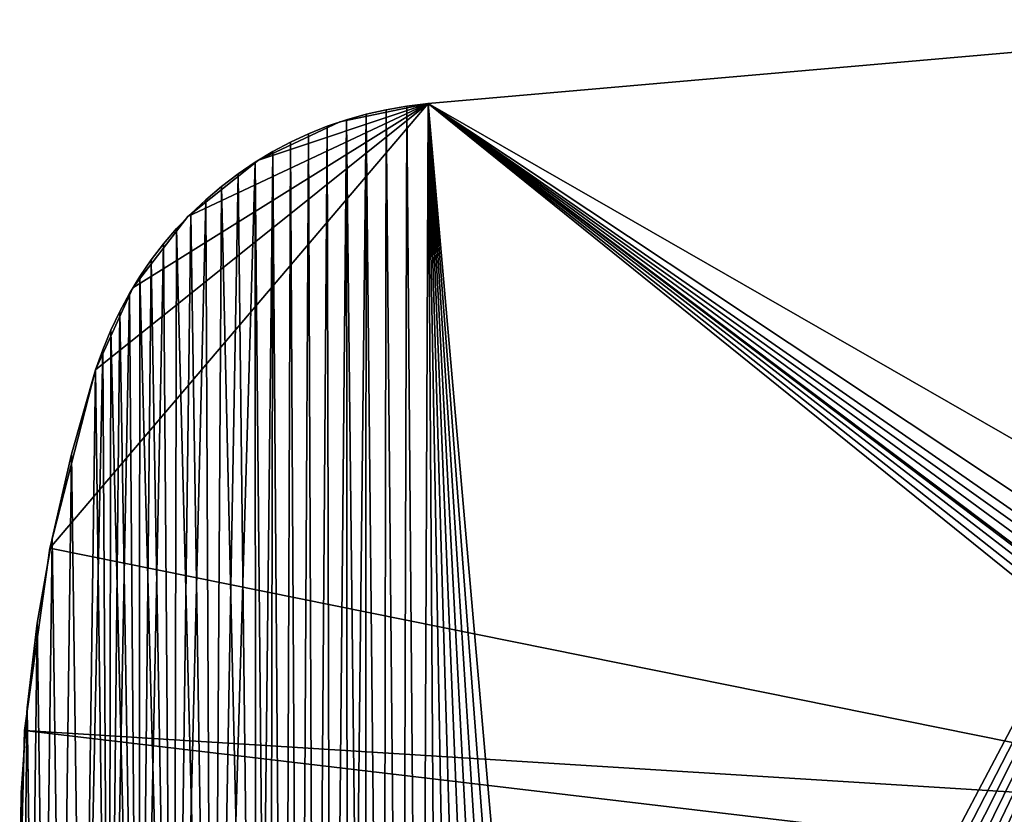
# Model space of a CAD drawing. Header units: millimetres. Extents: x -105 to 105, y -91 to 91.
# Tile 260 of 656: x -104.52 to -99.4, y 72.07 to 76.2. Entities that reach past the tile are written whole.
import ezdxf

# ---------------------------------------------------------------- set-up
doc = ezdxf.new("R2010")
doc.units = ezdxf.units.MM
doc.header["$LTSCALE"] = 22.850203
for name, color, linetype in [('717', 7, 'CONTINUOUS'), ('718', 7, 'CONTINUOUS'), ('738', 7, 'CONTINUOUS'), ('739', 7, 'CONTINUOUS'), ('740', 7, 'CONTINUOUS'), ('823', 7, 'CONTINUOUS')]:
    doc.layers.add(name, color=color, linetype=linetype)

msp = doc.modelspace()

# ---------------------------------------------------------------- linework, layer by layer
at = {"layer": '717', "linetype": 'CONTINUOUS'}
for points in [[(-97.4148, 76.2025, 7.5), (-102.395, 75.7668, 7.5), (-97.4379, 72.3145, 7.5), (-97.4148, 76.2025, 7.5)], [(-102.5052, 75.753, 7.5), (-102.4338, 66.902, 7.5), (-102.395, 75.7668, 7.5), (-102.5052, 75.753, 7.5)], [(-102.4338, 66.902, 7.5), (-102.3339, 66.8704, 7.5), (-102.395, 75.7668, 7.5), (-102.4338, 66.902, 7.5)], [(-101.7175, 66.7951, 7.5), (-101.6106, 66.801, 7.5), (-102.395, 75.7668, 7.5), (-101.7175, 66.7951, 7.5)], [(-102.395, 75.7668, 7.5), (-101.6106, 66.801, 7.5), (-97.5258, 71.837, 7.5), (-102.395, 75.7668, 7.5)], [(-101.8232, 66.7944, 7.5), (-101.7175, 66.7951, 7.5), (-102.395, 75.7668, 7.5), (-101.8232, 66.7944, 7.5)], [(-101.9276, 66.799, 7.5), (-101.8232, 66.7944, 7.5), (-102.395, 75.7668, 7.5), (-101.9276, 66.799, 7.5)], [(-102.0309, 66.8089, 7.5), (-101.9276, 66.799, 7.5), (-102.395, 75.7668, 7.5), (-102.0309, 66.8089, 7.5)], [(-102.1329, 66.824, 7.5), (-102.0309, 66.8089, 7.5), (-102.395, 75.7668, 7.5), (-102.1329, 66.824, 7.5)], [(-102.2337, 66.8444, 7.5), (-102.1329, 66.824, 7.5), (-102.395, 75.7668, 7.5), (-102.2337, 66.8444, 7.5)], [(-102.3339, 66.8704, 7.5), (-102.2337, 66.8444, 7.5), (-102.395, 75.7668, 7.5), (-102.3339, 66.8704, 7.5)], [(-97.4379, 72.3145, 7.5), (-102.395, 75.7668, 7.5), (-97.463, 72.2389, 7.5), (-97.4379, 72.3145, 7.5)], [(-97.463, 72.2389, 7.5), (-102.395, 75.7668, 7.5), (-97.4838, 72.1613, 7.5), (-97.463, 72.2389, 7.5)], [(-97.4838, 72.1613, 7.5), (-102.395, 75.7668, 7.5), (-97.5006, 72.0817, 7.5), (-97.4838, 72.1613, 7.5)], [(-97.5006, 72.0817, 7.5), (-102.395, 75.7668, 7.5), (-97.5132, 72.0006, 7.5), (-97.5006, 72.0817, 7.5)], [(-97.5132, 72.0006, 7.5), (-102.395, 75.7668, 7.5), (-97.5216, 71.9188, 7.5), (-97.5132, 72.0006, 7.5)], [(-97.5216, 71.9188, 7.5), (-102.395, 75.7668, 7.5), (-97.5258, 71.837, 7.5), (-97.5216, 71.9188, 7.5)], [(-102.7179, 75.7103, 7.5), (-102.629, 66.9807, 7.5), (-102.6129, 75.7341, 7.5), (-102.7179, 75.7103, 7.5)], [(-102.629, 66.9807, 7.5), (-102.5324, 66.9388, 7.5), (-102.6129, 75.7341, 7.5), (-102.629, 66.9807, 7.5)], [(-102.6129, 75.7341, 7.5), (-102.5324, 66.9388, 7.5), (-102.5052, 75.753, 7.5), (-102.6129, 75.7341, 7.5)], [(-102.5324, 66.9388, 7.5), (-102.4338, 66.902, 7.5), (-102.5052, 75.753, 7.5), (-102.5324, 66.9388, 7.5)], [(-102.9201, 75.6476, 7.5), (-102.8998, 67.1331, 7.5), (-102.8203, 75.6814, 7.5), (-102.9201, 75.6476, 7.5)], [(-102.8998, 67.1331, 7.5), (-102.813, 67.0779, 7.5), (-102.8203, 75.6814, 7.5), (-102.8998, 67.1331, 7.5)], [(-102.8203, 75.6814, 7.5), (-102.7228, 67.0271, 7.5), (-102.7179, 75.7103, 7.5), (-102.8203, 75.6814, 7.5)], [(-102.813, 67.0779, 7.5), (-102.7228, 67.0271, 7.5), (-102.8203, 75.6814, 7.5), (-102.813, 67.0779, 7.5)], [(-102.7228, 67.0271, 7.5), (-102.629, 66.9807, 7.5), (-102.7179, 75.7103, 7.5), (-102.7228, 67.0271, 7.5)], [(-103.0173, 75.6087, 7.5), (-102.9839, 67.1929, 7.5), (-102.9201, 75.6476, 7.5), (-103.0173, 75.6087, 7.5)], [(-102.9839, 67.1929, 7.5), (-102.8998, 67.1331, 7.5), (-102.9201, 75.6476, 7.5), (-102.9839, 67.1929, 7.5)], [(-103.2043, 75.5157, 7.5), (-103.1435, 67.3265, 7.5), (-103.112, 75.5648, 7.5), (-103.2043, 75.5157, 7.5)], [(-103.1435, 67.3265, 7.5), (-103.0651, 67.2574, 7.5), (-103.112, 75.5648, 7.5), (-103.1435, 67.3265, 7.5)], [(-103.112, 75.5648, 7.5), (-103.0651, 67.2574, 7.5), (-103.0173, 75.6087, 7.5), (-103.112, 75.5648, 7.5)], [(-103.0651, 67.2574, 7.5), (-102.9839, 67.1929, 7.5), (-103.0173, 75.6087, 7.5), (-103.0651, 67.2574, 7.5)], [(-103.2952, 75.4606, 7.5), (-103.2192, 67.4003, 7.5), (-103.2043, 75.5157, 7.5), (-103.2952, 75.4606, 7.5)], [(-103.2192, 67.4003, 7.5), (-103.1435, 67.3265, 7.5), (-103.2043, 75.5157, 7.5), (-103.2192, 67.4003, 7.5)], [(-103.3841, 75.4001, 7.5), (-103.2921, 67.4787, 7.5), (-103.2952, 75.4606, 7.5), (-103.3841, 75.4001, 7.5)], [(-103.2921, 67.4787, 7.5), (-103.2192, 67.4003, 7.5), (-103.2952, 75.4606, 7.5), (-103.2921, 67.4787, 7.5)], [(-103.4702, 75.3347, 7.5), (-103.2921, 67.4787, 7.5), (-103.3841, 75.4001, 7.5), (-103.4702, 75.3347, 7.5)], [(-103.5528, 75.2649, 7.5), (-103.5181, 67.8756, 7.5), (-103.4702, 75.3347, 7.5), (-103.5528, 75.2649, 7.5)], [(-103.5181, 67.8756, 7.5), (-103.2921, 67.4787, 7.5), (-103.4702, 75.3347, 7.5), (-103.5181, 67.8756, 7.5)], [(-103.6313, 75.1915, 7.5), (-103.5181, 67.8756, 7.5), (-103.5528, 75.2649, 7.5), (-103.6313, 75.1915, 7.5)], [(-103.7049, 75.1148, 7.5), (-103.5181, 67.8756, 7.5), (-103.6313, 75.1915, 7.5), (-103.7049, 75.1148, 7.5)], [(-103.7731, 75.0354, 7.5), (-103.7211, 68.2786, 7.5), (-103.7049, 75.1148, 7.5), (-103.7731, 75.0354, 7.5)], [(-103.7211, 68.2786, 7.5), (-103.5181, 67.8756, 7.5), (-103.7049, 75.1148, 7.5), (-103.7211, 68.2786, 7.5)], [(-103.8365, 74.9527, 7.5), (-103.7211, 68.2786, 7.5), (-103.7731, 75.0354, 7.5), (-103.8365, 74.9527, 7.5)], [(-103.8957, 74.8663, 7.5), (-103.7211, 68.2786, 7.5), (-103.8365, 74.9527, 7.5), (-103.8957, 74.8663, 7.5)], [(-103.9506, 74.7763, 7.5), (-103.9012, 68.6878, 7.5), (-103.8957, 74.8663, 7.5), (-103.9506, 74.7763, 7.5)], [(-103.9012, 68.6878, 7.5), (-103.7211, 68.2786, 7.5), (-103.8957, 74.8663, 7.5), (-103.9012, 68.6878, 7.5)], [(-104.0011, 74.6826, 7.5), (-103.9012, 68.6878, 7.5), (-103.9506, 74.7763, 7.5), (-104.0011, 74.6826, 7.5)], [(-104.0473, 74.5854, 7.5), (-103.9012, 68.6878, 7.5), (-104.0011, 74.6826, 7.5), (-104.0473, 74.5854, 7.5)], [(-104.0892, 74.4845, 7.5), (-104.0582, 69.1033, 7.5), (-104.0473, 74.5854, 7.5), (-104.0892, 74.4845, 7.5)], [(-104.0582, 69.1033, 7.5), (-103.9012, 68.6878, 7.5), (-104.0473, 74.5854, 7.5), (-104.0582, 69.1033, 7.5)], [(-104.1268, 74.3799, 7.5), (-104.0582, 69.1033, 7.5), (-104.0892, 74.4845, 7.5), (-104.1268, 74.3799, 7.5)], [(-104.2517, 73.9406, 7.5), (-104.1923, 69.5249, 7.5), (-104.1268, 74.3799, 7.5), (-104.2517, 73.9406, 7.5)], [(-104.1923, 69.5249, 7.5), (-104.0582, 69.1033, 7.5), (-104.1268, 74.3799, 7.5), (-104.1923, 69.5249, 7.5)], [(-104.3528, 73.5008, 7.5), (-104.3035, 69.954, 7.5), (-104.2517, 73.9406, 7.5), (-104.3528, 73.5008, 7.5)], [(-104.3035, 69.954, 7.5), (-104.1923, 69.5249, 7.5), (-104.2517, 73.9406, 7.5), (-104.3035, 69.954, 7.5)], [(-104.4301, 73.0605, 7.5), (-104.3922, 70.3931, 7.5), (-104.3528, 73.5008, 7.5), (-104.4301, 73.0605, 7.5)], [(-104.3922, 70.3931, 7.5), (-104.3035, 69.954, 7.5), (-104.3528, 73.5008, 7.5), (-104.3922, 70.3931, 7.5)], [(-104.4835, 72.6196, 7.5), (-104.458, 70.8388, 7.5), (-104.4301, 73.0605, 7.5), (-104.4835, 72.6196, 7.5)], [(-104.458, 70.8388, 7.5), (-104.3922, 70.3931, 7.5), (-104.4301, 73.0605, 7.5), (-104.458, 70.8388, 7.5)], [(-104.5132, 72.1782, 7.5), (-104.5004, 71.2873, 7.5), (-104.4835, 72.6196, 7.5), (-104.5132, 72.1782, 7.5)], [(-104.5004, 71.2873, 7.5), (-104.458, 70.8388, 7.5), (-104.4835, 72.6196, 7.5), (-104.5004, 71.2873, 7.5)], [(-104.5189, 71.7349, 7.5), (-104.5004, 71.2873, 7.5), (-104.5132, 72.1782, 7.5), (-104.5189, 71.7349, 7.5)]]:
    msp.add_3dface(points, dxfattribs=at)
at = {"layer": '718', "linetype": 'CONTINUOUS'}
for points in [[(-102.395, 75.7668, 2.5), (-97.4148, 76.2025, 2.5), (-102.3339, 66.8704, 2.5), (-102.395, 75.7668, 2.5)], [(-102.3339, 66.8704, 2.5), (-97.4148, 76.2025, 2.5), (-102.2337, 66.8444, 2.5), (-102.3339, 66.8704, 2.5)], [(-102.2337, 66.8444, 2.5), (-97.4148, 76.2025, 2.5), (-102.1329, 66.824, 2.5), (-102.2337, 66.8444, 2.5)], [(-102.1329, 66.824, 2.5), (-97.4148, 76.2025, 2.5), (-102.0309, 66.8089, 2.5), (-102.1329, 66.824, 2.5)], [(-102.0309, 66.8089, 2.5), (-97.4148, 76.2025, 2.5), (-101.9276, 66.799, 2.5), (-102.0309, 66.8089, 2.5)], [(-101.9276, 66.799, 2.5), (-97.4148, 76.2025, 2.5), (-101.8232, 66.7944, 2.5), (-101.9276, 66.799, 2.5)], [(-101.8232, 66.7944, 2.5), (-97.4148, 76.2025, 2.5), (-101.7175, 66.7951, 2.5), (-101.8232, 66.7944, 2.5)], [(-101.7175, 66.7951, 2.5), (-97.4148, 76.2025, 2.5), (-101.6106, 66.801, 2.5), (-101.7175, 66.7951, 2.5)], [(-101.6106, 66.801, 2.5), (-97.4148, 76.2025, 2.5), (-97.5258, 71.837, 2.5), (-101.6106, 66.801, 2.5)], [(-102.5052, 75.753, 2.5), (-102.395, 75.7668, 2.5), (-102.4338, 66.902, 2.5), (-102.5052, 75.753, 2.5)], [(-102.4338, 66.902, 2.5), (-102.395, 75.7668, 2.5), (-102.3339, 66.8704, 2.5), (-102.4338, 66.902, 2.5)], [(-102.7179, 75.7103, 2.5), (-102.6129, 75.7341, 2.5), (-102.629, 66.9807, 2.5), (-102.7179, 75.7103, 2.5)], [(-102.629, 66.9807, 2.5), (-102.6129, 75.7341, 2.5), (-102.5324, 66.9388, 2.5), (-102.629, 66.9807, 2.5)], [(-102.6129, 75.7341, 2.5), (-102.5052, 75.753, 2.5), (-102.5324, 66.9388, 2.5), (-102.6129, 75.7341, 2.5)], [(-102.5324, 66.9388, 2.5), (-102.5052, 75.753, 2.5), (-102.4338, 66.902, 2.5), (-102.5324, 66.9388, 2.5)], [(-102.9201, 75.6476, 2.5), (-102.8203, 75.6814, 2.5), (-102.8998, 67.1331, 2.5), (-102.9201, 75.6476, 2.5)], [(-102.8998, 67.1331, 2.5), (-102.8203, 75.6814, 2.5), (-102.813, 67.0779, 2.5), (-102.8998, 67.1331, 2.5)], [(-102.8203, 75.6814, 2.5), (-102.7179, 75.7103, 2.5), (-102.813, 67.0779, 2.5), (-102.8203, 75.6814, 2.5)], [(-102.813, 67.0779, 2.5), (-102.7179, 75.7103, 2.5), (-102.7228, 67.0271, 2.5), (-102.813, 67.0779, 2.5)], [(-102.7228, 67.0271, 2.5), (-102.7179, 75.7103, 2.5), (-102.629, 66.9807, 2.5), (-102.7228, 67.0271, 2.5)], [(-103.0173, 75.6087, 2.5), (-102.9201, 75.6476, 2.5), (-102.9839, 67.1929, 2.5), (-103.0173, 75.6087, 2.5)], [(-102.9839, 67.1929, 2.5), (-102.9201, 75.6476, 2.5), (-102.8998, 67.1331, 2.5), (-102.9839, 67.1929, 2.5)], [(-103.2043, 75.5157, 2.5), (-103.112, 75.5648, 2.5), (-103.1435, 67.3265, 2.5), (-103.2043, 75.5157, 2.5)], [(-103.1435, 67.3265, 2.5), (-103.112, 75.5648, 2.5), (-103.0651, 67.2574, 2.5), (-103.1435, 67.3265, 2.5)], [(-103.112, 75.5648, 2.5), (-103.0173, 75.6087, 2.5), (-103.0651, 67.2574, 2.5), (-103.112, 75.5648, 2.5)], [(-103.0651, 67.2574, 2.5), (-103.0173, 75.6087, 2.5), (-102.9839, 67.1929, 2.5), (-103.0651, 67.2574, 2.5)], [(-103.2952, 75.4606, 2.5), (-103.2043, 75.5157, 2.5), (-103.2921, 67.4787, 2.5), (-103.2952, 75.4606, 2.5)], [(-103.2921, 67.4787, 2.5), (-103.2043, 75.5157, 2.5), (-103.2192, 67.4003, 2.5), (-103.2921, 67.4787, 2.5)], [(-103.2192, 67.4003, 2.5), (-103.2043, 75.5157, 2.5), (-103.1435, 67.3265, 2.5), (-103.2192, 67.4003, 2.5)], [(-103.3841, 75.4001, 2.5), (-103.2952, 75.4606, 2.5), (-103.5181, 67.8756, 2.5), (-103.3841, 75.4001, 2.5)], [(-103.5181, 67.8756, 2.5), (-103.2952, 75.4606, 2.5), (-103.2921, 67.4787, 2.5), (-103.5181, 67.8756, 2.5)], [(-103.4702, 75.3347, 2.5), (-103.3841, 75.4001, 2.5), (-103.5181, 67.8756, 2.5), (-103.4702, 75.3347, 2.5)], [(-103.5528, 75.2649, 2.5), (-103.4702, 75.3347, 2.5), (-103.5181, 67.8756, 2.5), (-103.5528, 75.2649, 2.5)], [(-103.6313, 75.1915, 2.5), (-103.5528, 75.2649, 2.5), (-103.7211, 68.2786, 2.5), (-103.6313, 75.1915, 2.5)], [(-103.7211, 68.2786, 2.5), (-103.5528, 75.2649, 2.5), (-103.5181, 67.8756, 2.5), (-103.7211, 68.2786, 2.5)], [(-103.7049, 75.1148, 2.5), (-103.6313, 75.1915, 2.5), (-103.7211, 68.2786, 2.5), (-103.7049, 75.1148, 2.5)], [(-103.7731, 75.0354, 2.5), (-103.7049, 75.1148, 2.5), (-103.7211, 68.2786, 2.5), (-103.7731, 75.0354, 2.5)], [(-103.8365, 74.9527, 2.5), (-103.7731, 75.0354, 2.5), (-103.9012, 68.6878, 2.5), (-103.8365, 74.9527, 2.5)], [(-103.9012, 68.6878, 2.5), (-103.7731, 75.0354, 2.5), (-103.7211, 68.2786, 2.5), (-103.9012, 68.6878, 2.5)], [(-103.8957, 74.8663, 2.5), (-103.8365, 74.9527, 2.5), (-103.9012, 68.6878, 2.5), (-103.8957, 74.8663, 2.5)], [(-103.9506, 74.7763, 2.5), (-103.8957, 74.8663, 2.5), (-103.9012, 68.6878, 2.5), (-103.9506, 74.7763, 2.5)], [(-104.0011, 74.6826, 2.5), (-103.9506, 74.7763, 2.5), (-104.0582, 69.1033, 2.5), (-104.0011, 74.6826, 2.5)], [(-104.0582, 69.1033, 2.5), (-103.9506, 74.7763, 2.5), (-103.9012, 68.6878, 2.5), (-104.0582, 69.1033, 2.5)], [(-104.0473, 74.5854, 2.5), (-104.0011, 74.6826, 2.5), (-104.0582, 69.1033, 2.5), (-104.0473, 74.5854, 2.5)], [(-104.0892, 74.4845, 2.5), (-104.0473, 74.5854, 2.5), (-104.0582, 69.1033, 2.5), (-104.0892, 74.4845, 2.5)], [(-104.1268, 74.3799, 2.5), (-104.0892, 74.4845, 2.5), (-104.1923, 69.5249, 2.5), (-104.1268, 74.3799, 2.5)], [(-104.1923, 69.5249, 2.5), (-104.0892, 74.4845, 2.5), (-104.0582, 69.1033, 2.5), (-104.1923, 69.5249, 2.5)], [(-104.2517, 73.9406, 2.5), (-104.1268, 74.3799, 2.5), (-104.1923, 69.5249, 2.5), (-104.2517, 73.9406, 2.5)], [(-104.3528, 73.5008, 2.5), (-104.2517, 73.9406, 2.5), (-104.3035, 69.954, 2.5), (-104.3528, 73.5008, 2.5)], [(-104.3035, 69.954, 2.5), (-104.2517, 73.9406, 2.5), (-104.1923, 69.5249, 2.5), (-104.3035, 69.954, 2.5)], [(-104.4301, 73.0605, 2.5), (-104.3528, 73.5008, 2.5), (-104.3922, 70.3931, 2.5), (-104.4301, 73.0605, 2.5)], [(-104.3922, 70.3931, 2.5), (-104.3528, 73.5008, 2.5), (-104.3035, 69.954, 2.5), (-104.3922, 70.3931, 2.5)], [(-104.4835, 72.6196, 2.5), (-104.4301, 73.0605, 2.5), (-104.458, 70.8388, 2.5), (-104.4835, 72.6196, 2.5)], [(-104.458, 70.8388, 2.5), (-104.4301, 73.0605, 2.5), (-104.3922, 70.3931, 2.5), (-104.458, 70.8388, 2.5)], [(-104.5132, 72.1782, 2.5), (-104.4835, 72.6196, 2.5), (-104.5004, 71.2873, 2.5), (-104.5132, 72.1782, 2.5)], [(-104.5004, 71.2873, 2.5), (-104.4835, 72.6196, 2.5), (-104.458, 70.8388, 2.5), (-104.5004, 71.2873, 2.5)], [(-104.5189, 71.7349, 2.5), (-104.5132, 72.1782, 2.5), (-104.5004, 71.2873, 2.5), (-104.5189, 71.7349, 2.5)]]:
    msp.add_3dface(points, dxfattribs=at)
at = {"layer": '738', "linetype": 'CONTINUOUS'}
for points in [[(-102.395, 75.7668, 7.5), (-97.4148, 76.2025, 7.5), (-97.4148, 76.2025, 2.5), (-102.395, 75.7668, 7.5)], [(-102.395, 75.7668, 7.5), (-97.4148, 76.2025, 2.5), (-102.395, 75.7668, 2.5), (-102.395, 75.7668, 7.5)]]:
    msp.add_3dface(points, dxfattribs=at)
at = {"layer": '739', "linetype": 'CONTINUOUS'}
for points in [[(-102.5052, 75.753, 7.5), (-102.395, 75.7668, 7.5), (-102.5052, 75.753, 2.5), (-102.5052, 75.753, 7.5)], [(-102.395, 75.7668, 7.5), (-102.395, 75.7668, 2.5), (-102.5052, 75.753, 2.5), (-102.395, 75.7668, 7.5)], [(-102.7179, 75.7103, 7.5), (-102.6129, 75.7341, 7.5), (-102.7179, 75.7103, 2.5), (-102.7179, 75.7103, 7.5)], [(-102.6129, 75.7341, 7.5), (-102.6129, 75.7341, 2.5), (-102.7179, 75.7103, 2.5), (-102.6129, 75.7341, 7.5)], [(-102.6129, 75.7341, 7.5), (-102.5052, 75.753, 7.5), (-102.6129, 75.7341, 2.5), (-102.6129, 75.7341, 7.5)], [(-102.5052, 75.753, 7.5), (-102.5052, 75.753, 2.5), (-102.6129, 75.7341, 2.5), (-102.5052, 75.753, 7.5)], [(-102.9201, 75.6476, 7.5), (-102.8203, 75.6814, 7.5), (-102.9201, 75.6476, 2.5), (-102.9201, 75.6476, 7.5)], [(-102.8203, 75.6814, 7.5), (-102.8203, 75.6814, 2.5), (-102.9201, 75.6476, 2.5), (-102.8203, 75.6814, 7.5)], [(-102.8203, 75.6814, 7.5), (-102.7179, 75.7103, 7.5), (-102.8203, 75.6814, 2.5), (-102.8203, 75.6814, 7.5)], [(-102.7179, 75.7103, 7.5), (-102.7179, 75.7103, 2.5), (-102.8203, 75.6814, 2.5), (-102.7179, 75.7103, 7.5)], [(-103.0173, 75.6087, 7.5), (-102.9201, 75.6476, 7.5), (-103.0173, 75.6087, 2.5), (-103.0173, 75.6087, 7.5)], [(-102.9201, 75.6476, 7.5), (-102.9201, 75.6476, 2.5), (-103.0173, 75.6087, 2.5), (-102.9201, 75.6476, 7.5)], [(-103.2043, 75.5157, 7.5), (-103.112, 75.5648, 7.5), (-103.2043, 75.5157, 2.5), (-103.2043, 75.5157, 7.5)], [(-103.112, 75.5648, 7.5), (-103.112, 75.5648, 2.5), (-103.2043, 75.5157, 2.5), (-103.112, 75.5648, 7.5)], [(-103.112, 75.5648, 7.5), (-103.0173, 75.6087, 7.5), (-103.112, 75.5648, 2.5), (-103.112, 75.5648, 7.5)], [(-103.0173, 75.6087, 7.5), (-103.0173, 75.6087, 2.5), (-103.112, 75.5648, 2.5), (-103.0173, 75.6087, 7.5)], [(-103.2952, 75.4606, 7.5), (-103.2043, 75.5157, 7.5), (-103.2952, 75.4606, 2.5), (-103.2952, 75.4606, 7.5)], [(-103.2043, 75.5157, 7.5), (-103.2043, 75.5157, 2.5), (-103.2952, 75.4606, 2.5), (-103.2043, 75.5157, 7.5)], [(-103.3841, 75.4001, 7.5), (-103.2952, 75.4606, 7.5), (-103.3841, 75.4001, 2.5), (-103.3841, 75.4001, 7.5)], [(-103.2952, 75.4606, 7.5), (-103.2952, 75.4606, 2.5), (-103.3841, 75.4001, 2.5), (-103.2952, 75.4606, 7.5)], [(-103.4702, 75.3347, 7.5), (-103.3841, 75.4001, 7.5), (-103.4702, 75.3347, 2.5), (-103.4702, 75.3347, 7.5)], [(-103.3841, 75.4001, 7.5), (-103.3841, 75.4001, 2.5), (-103.4702, 75.3347, 2.5), (-103.3841, 75.4001, 7.5)], [(-103.5528, 75.2649, 7.5), (-103.4702, 75.3347, 7.5), (-103.5528, 75.2649, 2.5), (-103.5528, 75.2649, 7.5)], [(-103.4702, 75.3347, 7.5), (-103.4702, 75.3347, 2.5), (-103.5528, 75.2649, 2.5), (-103.4702, 75.3347, 7.5)], [(-103.6313, 75.1915, 7.5), (-103.5528, 75.2649, 7.5), (-103.6313, 75.1915, 2.5), (-103.6313, 75.1915, 7.5)], [(-103.5528, 75.2649, 7.5), (-103.5528, 75.2649, 2.5), (-103.6313, 75.1915, 2.5), (-103.5528, 75.2649, 7.5)], [(-103.7049, 75.1148, 7.5), (-103.6313, 75.1915, 7.5), (-103.7049, 75.1148, 2.5), (-103.7049, 75.1148, 7.5)], [(-103.6313, 75.1915, 7.5), (-103.6313, 75.1915, 2.5), (-103.7049, 75.1148, 2.5), (-103.6313, 75.1915, 7.5)], [(-103.7731, 75.0354, 7.5), (-103.7049, 75.1148, 7.5), (-103.7731, 75.0354, 2.5), (-103.7731, 75.0354, 7.5)], [(-103.7049, 75.1148, 7.5), (-103.7049, 75.1148, 2.5), (-103.7731, 75.0354, 2.5), (-103.7049, 75.1148, 7.5)], [(-103.8365, 74.9527, 7.5), (-103.7731, 75.0354, 7.5), (-103.8365, 74.9527, 2.5), (-103.8365, 74.9527, 7.5)], [(-103.7731, 75.0354, 7.5), (-103.7731, 75.0354, 2.5), (-103.8365, 74.9527, 2.5), (-103.7731, 75.0354, 7.5)], [(-103.8957, 74.8663, 7.5), (-103.8365, 74.9527, 7.5), (-103.8957, 74.8663, 2.5), (-103.8957, 74.8663, 7.5)], [(-103.8365, 74.9527, 7.5), (-103.8365, 74.9527, 2.5), (-103.8957, 74.8663, 2.5), (-103.8365, 74.9527, 7.5)], [(-103.9506, 74.7763, 7.5), (-103.8957, 74.8663, 7.5), (-103.9506, 74.7763, 2.5), (-103.9506, 74.7763, 7.5)], [(-103.8957, 74.8663, 7.5), (-103.8957, 74.8663, 2.5), (-103.9506, 74.7763, 2.5), (-103.8957, 74.8663, 7.5)], [(-104.0011, 74.6826, 7.5), (-103.9506, 74.7763, 7.5), (-104.0011, 74.6826, 2.5), (-104.0011, 74.6826, 7.5)], [(-103.9506, 74.7763, 7.5), (-103.9506, 74.7763, 2.5), (-104.0011, 74.6826, 2.5), (-103.9506, 74.7763, 7.5)], [(-104.0473, 74.5854, 7.5), (-104.0011, 74.6826, 7.5), (-104.0473, 74.5854, 2.5), (-104.0473, 74.5854, 7.5)], [(-104.0011, 74.6826, 7.5), (-104.0011, 74.6826, 2.5), (-104.0473, 74.5854, 2.5), (-104.0011, 74.6826, 7.5)], [(-104.0892, 74.4845, 7.5), (-104.0473, 74.5854, 7.5), (-104.0892, 74.4845, 2.5), (-104.0892, 74.4845, 7.5)], [(-104.0473, 74.5854, 7.5), (-104.0473, 74.5854, 2.5), (-104.0892, 74.4845, 2.5), (-104.0473, 74.5854, 7.5)], [(-104.1268, 74.3799, 7.5), (-104.0892, 74.4845, 7.5), (-104.1268, 74.3799, 2.5), (-104.1268, 74.3799, 7.5)], [(-104.0892, 74.4845, 7.5), (-104.0892, 74.4845, 2.5), (-104.1268, 74.3799, 2.5), (-104.0892, 74.4845, 7.5)]]:
    msp.add_3dface(points, dxfattribs=at)
at = {"layer": '740', "linetype": 'CONTINUOUS'}
for points in [[(-104.2517, 73.9406, 7.5), (-104.1268, 74.3799, 7.5), (-104.2517, 73.9406, 2.5), (-104.2517, 73.9406, 7.5)], [(-104.1268, 74.3799, 7.5), (-104.1268, 74.3799, 2.5), (-104.2517, 73.9406, 2.5), (-104.1268, 74.3799, 7.5)], [(-104.3528, 73.5008, 7.5), (-104.2517, 73.9406, 7.5), (-104.3528, 73.5008, 2.5), (-104.3528, 73.5008, 7.5)], [(-104.2517, 73.9406, 7.5), (-104.2517, 73.9406, 2.5), (-104.3528, 73.5008, 2.5), (-104.2517, 73.9406, 7.5)], [(-104.4301, 73.0605, 7.5), (-104.3528, 73.5008, 7.5), (-104.4301, 73.0605, 2.5), (-104.4301, 73.0605, 7.5)], [(-104.3528, 73.5008, 7.5), (-104.3528, 73.5008, 2.5), (-104.4301, 73.0605, 2.5), (-104.3528, 73.5008, 7.5)], [(-104.4835, 72.6196, 7.5), (-104.4301, 73.0605, 7.5), (-104.4835, 72.6196, 2.5), (-104.4835, 72.6196, 7.5)], [(-104.4301, 73.0605, 7.5), (-104.4301, 73.0605, 2.5), (-104.4835, 72.6196, 2.5), (-104.4301, 73.0605, 7.5)], [(-104.5132, 72.1782, 7.5), (-104.4835, 72.6196, 7.5), (-104.5132, 72.1782, 2.5), (-104.5132, 72.1782, 7.5)], [(-104.4835, 72.6196, 7.5), (-104.4835, 72.6196, 2.5), (-104.5132, 72.1782, 2.5), (-104.4835, 72.6196, 7.5)], [(-104.5189, 71.7349, 7.5), (-104.5132, 72.1782, 7.5), (-104.5189, 71.7349, 2.5), (-104.5189, 71.7349, 7.5)], [(-104.5132, 72.1782, 7.5), (-104.5132, 72.1782, 2.5), (-104.5189, 71.7349, 2.5), (-104.5132, 72.1782, 7.5)]]:
    msp.add_3dface(points, dxfattribs=at)
at = {"layer": '823', "linetype": 'CONTINUOUS'}
for points in [[(-97.4148, 76.2025, 2.5), (-102.395, 75.7668, 2.5), (-97.4148, 76.2025, 7.5), (-97.4148, 76.2025, 2.5)], [(-97.4148, 76.2025, 7.5), (-102.395, 75.7668, 2.5), (-102.395, 75.7668, 7.5), (-97.4148, 76.2025, 7.5)], [(-102.395, 75.7668, 7.5), (-97.1757, 72.771, 7.5), (-97.4148, 76.2025, 7.5), (-102.395, 75.7668, 7.5)], [(-97.4148, 76.2025, 2.5), (-97.1757, 72.771, 2.5), (-102.395, 75.7668, 2.5), (-97.4148, 76.2025, 2.5)], [(-104.365, 73.4517, 7.5), (-97.5038, 72.0673, 7.5), (-102.395, 75.7668, 7.5), (-104.365, 73.4517, 7.5)], [(-104.365, 73.4517, 7.5), (-102.395, 75.7668, 7.5), (-104.1268, 74.3799, 7.5), (-104.365, 73.4517, 7.5)], [(-97.5038, 72.0673, 2.5), (-104.365, 73.4517, 2.5), (-102.395, 75.7668, 2.5), (-97.5038, 72.0673, 2.5)], [(-102.395, 75.7668, 2.5), (-104.365, 73.4517, 2.5), (-104.1268, 74.3799, 2.5), (-102.395, 75.7668, 2.5)], [(-104.1268, 74.3799, 7.5), (-102.395, 75.7668, 7.5), (-103.9333, 74.8074, 7.5), (-104.1268, 74.3799, 7.5)], [(-102.395, 75.7668, 2.5), (-104.1268, 74.3799, 2.5), (-103.9333, 74.8074, 2.5), (-102.395, 75.7668, 2.5)], [(-103.9333, 74.8074, 7.5), (-102.395, 75.7668, 7.5), (-103.6454, 75.1781, 7.5), (-103.9333, 74.8074, 7.5)], [(-103.9333, 74.8074, 2.5), (-103.6454, 75.1781, 2.5), (-102.395, 75.7668, 2.5), (-103.9333, 74.8074, 2.5)], [(-103.6454, 75.1781, 7.5), (-102.395, 75.7668, 7.5), (-103.2791, 75.4714, 7.5), (-103.6454, 75.1781, 7.5)], [(-102.395, 75.7668, 2.5), (-103.6454, 75.1781, 2.5), (-103.2791, 75.4714, 2.5), (-102.395, 75.7668, 2.5)], [(-103.2791, 75.4714, 7.5), (-102.395, 75.7668, 7.5), (-102.8545, 75.6713, 7.5), (-103.2791, 75.4714, 7.5)], [(-102.395, 75.7668, 2.5), (-103.2791, 75.4714, 2.5), (-102.8545, 75.6713, 2.5), (-102.395, 75.7668, 2.5)], [(-102.395, 75.7668, 7.5), (-102.395, 75.7668, 2.5), (-102.8545, 75.6713, 7.5), (-102.395, 75.7668, 7.5)], [(-102.8545, 75.6713, 7.5), (-102.395, 75.7668, 2.5), (-102.8545, 75.6713, 2.5), (-102.8545, 75.6713, 7.5)], [(-97.5038, 72.0673, 7.5), (-97.386, 72.4407, 7.5), (-102.395, 75.7668, 7.5), (-97.5038, 72.0673, 7.5)], [(-102.395, 75.7668, 7.5), (-97.386, 72.4407, 7.5), (-97.1757, 72.771, 7.5), (-102.395, 75.7668, 7.5)], [(-102.395, 75.7668, 2.5), (-97.1757, 72.771, 2.5), (-97.386, 72.4407, 2.5), (-102.395, 75.7668, 2.5)], [(-102.395, 75.7668, 2.5), (-97.386, 72.4407, 2.5), (-97.5038, 72.0673, 2.5), (-102.395, 75.7668, 2.5)], [(-102.8545, 75.6713, 7.5), (-102.8545, 75.6713, 2.5), (-103.2791, 75.4714, 7.5), (-102.8545, 75.6713, 7.5)], [(-103.2791, 75.4714, 7.5), (-102.8545, 75.6713, 2.5), (-103.2791, 75.4714, 2.5), (-103.2791, 75.4714, 7.5)], [(-103.2791, 75.4714, 7.5), (-103.2791, 75.4714, 2.5), (-103.6454, 75.1781, 7.5), (-103.2791, 75.4714, 7.5)], [(-103.6454, 75.1781, 7.5), (-103.2791, 75.4714, 2.5), (-103.6454, 75.1781, 2.5), (-103.6454, 75.1781, 7.5)], [(-103.6454, 75.1781, 7.5), (-103.6454, 75.1781, 2.5), (-103.9333, 74.8074, 7.5), (-103.6454, 75.1781, 7.5)], [(-103.9333, 74.8074, 7.5), (-103.6454, 75.1781, 2.5), (-103.9333, 74.8074, 2.5), (-103.9333, 74.8074, 7.5)], [(-103.9333, 74.8074, 7.5), (-103.9333, 74.8074, 2.5), (-104.1268, 74.3799, 7.5), (-103.9333, 74.8074, 7.5)], [(-104.1268, 74.3799, 7.5), (-103.9333, 74.8074, 2.5), (-104.1268, 74.3799, 2.5), (-104.1268, 74.3799, 7.5)], [(-104.1268, 74.3799, 7.5), (-104.1268, 74.3799, 2.5), (-104.365, 73.4517, 7.5), (-104.1268, 74.3799, 7.5)], [(-104.365, 73.4517, 7.5), (-104.1268, 74.3799, 2.5), (-104.365, 73.4517, 2.5), (-104.365, 73.4517, 7.5)], [(-104.365, 73.4517, 7.5), (-104.365, 73.4517, 2.5), (-104.4972, 72.5025, 7.5), (-104.365, 73.4517, 7.5)], [(-104.4972, 72.5025, 7.5), (-104.365, 73.4517, 2.5), (-104.4972, 72.5025, 2.5), (-104.4972, 72.5025, 7.5)], [(-104.4972, 72.5025, 7.5), (-97.5038, 72.0673, 7.5), (-104.365, 73.4517, 7.5), (-104.4972, 72.5025, 7.5)], [(-97.5038, 72.0673, 2.5), (-104.4972, 72.5025, 2.5), (-104.365, 73.4517, 2.5), (-97.5038, 72.0673, 2.5)], [(-104.4972, 72.5025, 7.5), (-104.4972, 72.5025, 2.5), (-104.5217, 71.5445, 7.5), (-104.4972, 72.5025, 7.5)], [(-104.5217, 71.5445, 7.5), (-104.4972, 72.5025, 2.5), (-104.5217, 71.5445, 2.5), (-104.5217, 71.5445, 7.5)], [(-104.5217, 71.5445, 7.5), (-97.5209, 71.676, 7.5), (-104.4972, 72.5025, 7.5), (-104.5217, 71.5445, 7.5)], [(-97.5209, 71.676, 2.5), (-104.5217, 71.5445, 2.5), (-104.4972, 72.5025, 2.5), (-97.5209, 71.676, 2.5)], [(-104.4972, 72.5025, 7.5), (-97.5209, 71.676, 7.5), (-97.5038, 72.0673, 7.5), (-104.4972, 72.5025, 7.5)], [(-97.5209, 71.676, 2.5), (-104.4972, 72.5025, 2.5), (-97.5038, 72.0673, 2.5), (-97.5209, 71.676, 2.5)]]:
    msp.add_3dface(points, dxfattribs=at)

doc.saveas('drawing.dxf')
